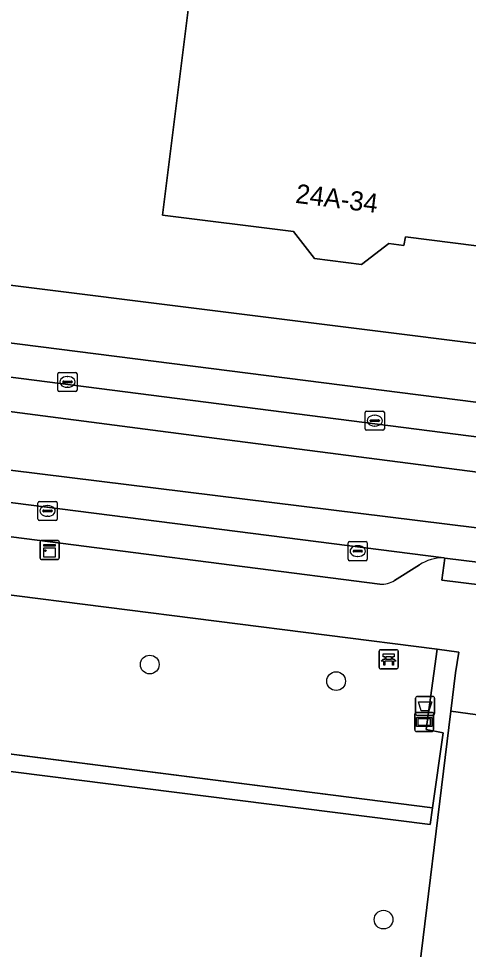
# Model space of a CAD drawing. Extents: x 161692 to 162379, y 380760 to 381678.
# Drawn here: x 162128.85 to 162152.35, y 381207.61 to 381256.26 of the extents above; entities that cross this region are included whole.
import ezdxf

# ---------------------------------------------------------------- set-up
doc = ezdxf.new("R2010")
doc.units = 0
for name, color, linetype in [('IMGEO_Afvalbak', 7, 'Continuous'), ('IMGEO_Bank', 7, 'Continuous'), ('IMGEO_Boom', 7, 'Continuous'), ('IMGEO_Erf', 7, 'Continuous'), ('IMGEO_Groenvoorziening', 7, 'Continuous'), ('IMGEO_Haag', 7, 'Continuous'), ('IMGEO_Hek', 7, 'Continuous'), ('IMGEO_Informatiebord', 7, 'Continuous'), ('IMGEO_Kast', 7, 'Continuous'), ('IMGEO_Kolk', 7, 'Continuous'), ('IMGEO_Pand', 7, 'Continuous'), ('IMGEO_Pand_nummerreeks', 7, 'Continuous'), ('IMGEO_Parkeervlak_open', 7, 'Continuous'), ('IMGEO_Rijbaan_lokaal_gesloten', 7, 'Continuous'), ('IMGEO_Voetpad_gesloten', 7, 'Continuous'), ('IMGEO_Voetpad_open', 7, 'Continuous')]:
    doc.layers.add(name, color=color, linetype=linetype)

msp = doc.modelspace()

# ---------------------------------------------------------------- linework, layer by layer
at = {"layer": 'IMGEO_Afvalbak'}
for p, q in [((162149.597, 381219.937), (162149.597, 381220.737)), ((162149.597, 381220.737), (162149.597, 381219.937)), ((162149.697, 381220.837), (162150.487, 381220.837)), ((162150.487, 381220.837), (162149.697, 381220.837)), ((162150.587, 381220.737), (162150.587, 381219.937)), ((162150.587, 381219.937), (162150.587, 381220.737)), ((162150.487, 381219.837), (162149.697, 381219.837)), ((162149.697, 381219.837), (162150.487, 381219.837))]:
    msp.add_line(p, q, dxfattribs=at)
msp.add_lwpolyline([(162149.74, 381220.551), (162150.444, 381220.551), (162150.295, 381220.081), (162149.889, 381220.081), (162149.74, 381220.551)], dxfattribs=at)
for centre, start, end in [((162149.697, 381220.737), 90, 180), ((162149.697, 381220.737), 90, 180), ((162150.487, 381220.737), 0, 90), ((162150.487, 381220.737), 360, 90), ((162149.697, 381219.937), 180, 270), ((162149.697, 381219.937), 180, 270), ((162150.487, 381219.937), 270, 0), ((162150.487, 381219.937), 270, 0)]:
    msp.add_arc(centre, 0.1, start, end, dxfattribs=at)
at = {"layer": 'IMGEO_Bank'}
for p, q in [((162147.69, 381222.353), (162147.69, 381223.194)), ((162147.69, 381223.194), (162147.69, 381222.353)), ((162147.765, 381223.278), (162148.606, 381223.278)), ((162148.606, 381223.278), (162147.765, 381223.278)), ((162148.69, 381223.203), (162148.69, 381222.362)), ((162148.69, 381222.362), (162148.69, 381223.203)), ((162148.387, 381222.676), (162147.994, 381222.676)), ((162147.999, 381222.784), (162147.999, 381222.89)), ((162148.043, 381222.89), (162148.043, 381222.784)), ((162148.331, 381222.896), (162148.049, 381222.896)), ((162148.049, 381222.778), (162148.331, 381222.778)), ((162148.337, 381222.784), (162148.337, 381222.89)), ((162148.381, 381222.89), (162148.381, 381222.784)), ((162148.615, 381222.278), (162147.774, 381222.278)), ((162147.774, 381222.278), (162148.615, 381222.278))]:
    msp.add_line(p, q, dxfattribs=at)
for points in [[(162147.993, 381222.896), (162147.907, 381222.896), (162147.907, 381223.057), (162148.47, 381223.057), (162148.47, 381222.896), (162148.387, 381222.896)], [(162147.937, 381222.676), (162147.795, 381222.676), (162147.907, 381222.778), (162147.993, 381222.778)], [(162147.987, 381222.669), (162147.987, 381222.462), (162147.944, 381222.462), (162147.944, 381222.669)], [(162148.387, 381222.778), (162148.47, 381222.778), (162148.582, 381222.676), (162148.443, 381222.676)], [(162148.437, 381222.669), (162148.437, 381222.462), (162148.393, 381222.462), (162148.393, 381222.669)]]:
    msp.add_lwpolyline(points, dxfattribs=at)
for centre, radius, start, end in [((162147.768, 381223.2), 0.0779, 92.4484, 184.2845), ((162147.768, 381223.2), 0.0779, 92.4484, 184.2845), ((162148.612, 381223.2), 0.0779, 2.4484, 94.2845), ((162148.612, 381223.2), 0.0779, 2.4484, 94.2845), ((162147.937, 381222.669), 0.00671, 2.8957, 87.1043), ((162147.994, 381222.669), 0.00671, 92.8957, 177.1043), ((162147.992, 381222.889), 0.00671, 2.8957, 87.1043), ((162147.992, 381222.785), 0.00671, 272.8957, 357.1043), ((162148.049, 381222.889), 0.00671, 92.8957, 177.1043), ((162148.049, 381222.785), 0.00671, 182.8957, 267.1043), ((162148.331, 381222.889), 0.00671, 2.8957, 87.1043), ((162148.331, 381222.785), 0.00671, 272.8957, 357.1043), ((162148.388, 381222.889), 0.00671, 92.8957, 177.1043), ((162148.388, 381222.785), 0.00671, 182.8957, 267.1043), ((162148.386, 381222.669), 0.00671, 2.8957, 87.1043), ((162148.443, 381222.669), 0.00671, 92.8957, 177.1043), ((162147.768, 381222.356), 0.0779, 182.4484, 274.2845), ((162147.768, 381222.356), 0.0779, 182.4484, 274.2845), ((162148.612, 381222.356), 0.0779, 272.4484, 4.2845), ((162148.612, 381222.356), 0.0779, 272.4484, 4.2845)]:
    msp.add_arc(centre, radius, start, end, dxfattribs=at)
at = {"layer": 'IMGEO_Boom'}
for centre in [(162135.7, 381222.501), (162145.444, 381221.632), (162147.921, 381209.169)]:
    msp.add_circle(centre, 0.489, dxfattribs=at)
at = {"layer": 'IMGEO_Erf'}
for points in [[(162155.26, 381244.069), (162149.06, 381244.851), (162148.989, 381244.407), (162148.193, 381244.501), (162146.775, 381243.403), (162144.31, 381243.718), (162143.217, 381245.132), (162136.376, 381245.994), (162139.307, 381269.56)], [(162127.825, 381264.9), (162124.918, 381242.767), (162125.043, 381242.752), (162208.878, 381232.259)]]:
    msp.add_lwpolyline(points, dxfattribs=at)
at = {"layer": 'IMGEO_Groenvoorziening'}
for points in [[(162099.309, 381227.521), (162099.521, 381229.607), (162086.343, 381231.462), (162083.547, 381231.811), (162080.114, 381232.243), (162056.631, 381235.235), (162055.874, 381235.331), (162055.733, 381235.349), (162055.596, 381234.225), (162055.305, 381232.197), (162054.873, 381228.306), (162056.256, 381228.135), (162056.306, 381228.523), (162057.565, 381228.379), (162057.374, 381226.88), (162150.473, 381215.011), (162151.033, 381218.939), (162150.142, 381219.104), (162150.716, 381223.297), (162127.644, 381226.224), (162125.008, 381226.582), (162107.649, 381228.66), (162107.446, 381226.524)], [(162057.374, 381226.88), (162054.976, 381227.186), (162054.841, 381226.239), (162086.887, 381222.147), (162150.366, 381214.138), (162150.473, 381215.011)]]:
    msp.add_lwpolyline(points, close=True, dxfattribs=at)
msp.add_lwpolyline([(162149.066, 381202.328), (162149.51, 381204.239), (162151.431, 381220.063), (162151.675, 381222.072), (162151.853, 381223.153), (162150.716, 381223.297), (162150.142, 381219.104), (162151.033, 381218.939), (162150.473, 381215.011), (162150.366, 381214.138), (162086.887, 381222.147), (162054.841, 381226.239), (162054.976, 381227.186), (162054.869, 381227.201), (162054.752, 381227.215), (162053.491, 381215.865)], dxfattribs=at)
at = {"layer": 'IMGEO_Haag'}
msp.add_lwpolyline([(162054.976, 381227.186), (162054.841, 381226.239), (162086.887, 381222.147), (162150.366, 381214.138), (162150.473, 381215.011), (162057.374, 381226.88)], close=True, dxfattribs=at)
at = {"layer": 'IMGEO_Hek'}
for points in [[(162150.473, 381215.011), (162054.976, 381227.186)], [(162150.716, 381223.297), (162150.142, 381219.104), (162151.033, 381218.939), (162150.473, 381215.011)]]:
    msp.add_lwpolyline(points, dxfattribs=at)
at = {"layer": 'IMGEO_Informatiebord'}
for p, q in [((162149.548, 381219.1), (162149.548, 381219.9)), ((162149.548, 381219.9), (162149.548, 381219.1)), ((162149.648, 381220), (162150.438, 381220)), ((162150.438, 381220), (162149.648, 381220)), ((162150.538, 381219.9), (162150.538, 381219.1)), ((162150.538, 381219.1), (162150.538, 381219.9)), ((162150.438, 381219), (162149.648, 381219)), ((162149.648, 381219), (162150.438, 381219))]:
    msp.add_line(p, q, dxfattribs=at)
for points in [[(162149.649, 381219.732), (162150.437, 381219.732), (162150.437, 381219.268), (162149.649, 381219.268), (162149.649, 381219.732)], [(162149.714, 381219.667), (162149.714, 381219.333), (162150.372, 381219.333), (162150.372, 381219.667), (162149.714, 381219.667)]]:
    msp.add_lwpolyline(points, dxfattribs=at)
for centre, start, end in [((162149.648, 381219.9), 90, 180), ((162149.648, 381219.9), 90, 180), ((162150.438, 381219.9), 0, 90), ((162150.438, 381219.9), 360, 90), ((162149.648, 381219.1), 180, 270), ((162149.648, 381219.1), 180, 270), ((162150.438, 381219.1), 270, 0), ((162150.438, 381219.1), 270, 0)]:
    msp.add_arc(centre, 0.1, start, end, dxfattribs=at)
at = {"layer": 'IMGEO_Kast'}
for p, q in [((162129.966, 381228.066), (162129.966, 381228.907)), ((162129.966, 381228.907), (162129.966, 381228.066)), ((162130.041, 381228.991), (162130.882, 381228.991)), ((162130.882, 381228.991), (162130.041, 381228.991)), ((162130.966, 381228.916), (162130.966, 381228.075)), ((162130.966, 381228.075), (162130.966, 381228.916)), ((162130.891, 381227.991), (162130.05, 381227.991)), ((162130.05, 381227.991), (162130.891, 381227.991))]:
    msp.add_line(p, q, dxfattribs=at)
for points in [[(162130.161, 381228.781), (162130.761, 381228.781), (162130.761, 381228.696), (162130.161, 381228.696), (162130.161, 381228.781)], [(162130.161, 381228.606), (162130.761, 381228.606), (162130.761, 381228.117), (162130.161, 381228.117), (162130.161, 381228.606)]]:
    msp.add_lwpolyline(points, dxfattribs=at)
msp.add_circle((162130.245, 381228.455), 0.0377, dxfattribs=at)
for centre, start, end in [((162130.044, 381228.913), 92.4484, 184.2845), ((162130.044, 381228.913), 92.4484, 184.2845), ((162130.888, 381228.913), 2.4484, 94.2845), ((162130.888, 381228.913), 2.4484, 94.2845), ((162130.044, 381228.069), 182.4484, 274.2845), ((162130.044, 381228.069), 182.4484, 274.2845), ((162130.888, 381228.069), 272.4484, 4.2845), ((162130.888, 381228.069), 272.4484, 4.2845)]:
    msp.add_arc(centre, 0.0779, start, end, dxfattribs=at)
at = {"layer": 'IMGEO_Kolk'}
for p, q in [((162130.9, 381236.845), (162130.9, 381237.697)), ((162130.975, 381237.771), (162131.827, 381237.771)), ((162131.901, 381237.697), (162131.901, 381236.845)), ((162131.159, 381237.265), (162131.159, 381237.277)), ((162131.597, 381237.228), (162131.199, 381237.228)), ((162131.202, 381237.314), (162131.6, 381237.314)), ((162131.388, 381237.551), (162131.413, 381237.551)), ((162131.643, 381237.277), (162131.643, 381237.265)), ((162131.827, 381236.771), (162130.975, 381236.771)), ((162131.411, 381236.991), (162131.386, 381236.991)), ((162146.961, 381234.82), (162146.961, 381235.672)), ((162147.036, 381235.746), (162147.888, 381235.746)), ((162147.962, 381235.672), (162147.962, 381234.82)), ((162147.22, 381235.24), (162147.22, 381235.252)), ((162147.658, 381235.203), (162147.26, 381235.203)), ((162147.263, 381235.289), (162147.661, 381235.289)), ((162147.449, 381235.526), (162147.474, 381235.526)), ((162147.704, 381235.252), (162147.704, 381235.24)), ((162147.888, 381234.746), (162147.036, 381234.746)), ((162147.472, 381234.966), (162147.447, 381234.966)), ((162129.86, 381230.102), (162129.86, 381230.954)), ((162129.935, 381231.028), (162130.787, 381231.028)), ((162130.348, 381230.808), (162130.373, 381230.808)), ((162130.861, 381230.954), (162130.861, 381230.102)), ((162130.119, 381230.522), (162130.119, 381230.534)), ((162130.557, 381230.485), (162130.159, 381230.485)), ((162130.162, 381230.571), (162130.56, 381230.571)), ((162130.603, 381230.534), (162130.603, 381230.522)), ((162130.787, 381230.028), (162129.935, 381230.028)), ((162130.371, 381230.248), (162130.346, 381230.248)), ((162146.071, 381228.001), (162146.071, 381228.853)), ((162146.146, 381228.927), (162146.998, 381228.927)), ((162147.072, 381228.853), (162147.072, 381228.001)), ((162146.33, 381228.421), (162146.33, 381228.433)), ((162146.768, 381228.384), (162146.37, 381228.384)), ((162146.373, 381228.47), (162146.771, 381228.47)), ((162146.559, 381228.707), (162146.584, 381228.707)), ((162146.814, 381228.433), (162146.814, 381228.421)), ((162146.998, 381227.927), (162146.146, 381227.927)), ((162146.582, 381228.147), (162146.557, 381228.147))]:
    msp.add_line(p, q, dxfattribs=at)
for points in [[(162130.9, 381236.845), (162130.9, 381237.697)], [(162130.975, 381237.771), (162131.827, 381237.771)], [(162131.901, 381237.697), (162131.901, 381236.845)], [(162131.827, 381236.771), (162130.975, 381236.771)], [(162146.961, 381234.82), (162146.961, 381235.672)], [(162147.036, 381235.746), (162147.888, 381235.746)], [(162147.962, 381235.672), (162147.962, 381234.82)], [(162147.888, 381234.746), (162147.036, 381234.746)], [(162129.86, 381230.102), (162129.86, 381230.954)], [(162129.935, 381231.028), (162130.787, 381231.028)], [(162130.861, 381230.954), (162130.861, 381230.102)], [(162130.787, 381230.028), (162129.935, 381230.028)], [(162146.071, 381228.001), (162146.071, 381228.853)], [(162146.146, 381228.927), (162146.998, 381228.927)], [(162147.072, 381228.853), (162147.072, 381228.001)], [(162146.998, 381227.927), (162146.146, 381227.927)]]:
    msp.add_lwpolyline(points, dxfattribs=at)
for centre, radius, start, end in [((162130.977, 381237.695), 0.0765, 91.552, 178.448), ((162130.977, 381237.695), 0.0765, 91.552, 178.448), ((162131.825, 381237.695), 0.0765, 1.552, 88.448), ((162131.825, 381237.695), 0.0765, 1.552, 88.448), ((162131.199, 381237.274), 0.0403, 85.8775, 175.7526), ((162131.196, 381237.264), 0.0366, 178.938, 274.7102), ((162131.6, 381237.271), 0.043, 264.8664, 352.4533), ((162131.604, 381237.276), 0.0386, 1.7309, 96.639), ((162130.977, 381236.847), 0.0765, 181.552, 268.448), ((162130.977, 381236.847), 0.0765, 181.552, 268.448), ((162131.825, 381236.847), 0.0765, 271.552, 358.448), ((162131.825, 381236.847), 0.0765, 271.552, 358.448), ((162147.038, 381235.67), 0.0765, 91.552, 178.448), ((162147.038, 381235.67), 0.0765, 91.552, 178.448), ((162147.886, 381235.67), 0.0765, 1.552, 88.448), ((162147.886, 381235.67), 0.0765, 1.552, 88.448), ((162147.26, 381235.249), 0.0403, 85.8775, 175.7526), ((162147.257, 381235.239), 0.0366, 178.938, 274.7102), ((162147.661, 381235.246), 0.043, 264.8664, 352.4533), ((162147.665, 381235.251), 0.0386, 1.7309, 96.639), ((162147.038, 381234.822), 0.0765, 181.552, 268.448), ((162147.038, 381234.822), 0.0765, 181.552, 268.448), ((162147.886, 381234.822), 0.0765, 271.552, 358.448), ((162147.886, 381234.822), 0.0765, 271.552, 358.448), ((162129.937, 381230.952), 0.0765, 91.552, 178.448), ((162129.937, 381230.952), 0.0765, 91.552, 178.448), ((162130.785, 381230.952), 0.0765, 1.552, 88.448), ((162130.785, 381230.952), 0.0765, 1.552, 88.448), ((162130.159, 381230.531), 0.0403, 85.8775, 175.7526), ((162130.156, 381230.521), 0.0366, 178.938, 274.7102), ((162130.56, 381230.528), 0.043, 264.8664, 352.4533), ((162130.564, 381230.533), 0.0386, 1.7309, 96.639), ((162129.937, 381230.104), 0.0765, 181.552, 268.448), ((162129.937, 381230.104), 0.0765, 181.552, 268.448), ((162130.785, 381230.104), 0.0765, 271.552, 358.448), ((162130.785, 381230.104), 0.0765, 271.552, 358.448), ((162146.148, 381228.851), 0.0765, 91.552, 178.448), ((162146.148, 381228.851), 0.0765, 91.552, 178.448), ((162146.996, 381228.851), 0.0765, 1.552, 88.448), ((162146.996, 381228.851), 0.0765, 1.552, 88.448), ((162146.37, 381228.43), 0.0403, 85.8775, 175.7526), ((162146.367, 381228.42), 0.0366, 178.938, 274.7102), ((162146.771, 381228.427), 0.043, 264.8664, 352.4533), ((162146.775, 381228.432), 0.0386, 1.7309, 96.639), ((162146.148, 381228.003), 0.0765, 181.552, 268.448), ((162146.148, 381228.003), 0.0765, 181.552, 268.448), ((162146.996, 381228.003), 0.0765, 271.552, 358.448), ((162146.996, 381228.003), 0.0765, 271.552, 358.448)]:
    msp.add_arc(centre, radius, start, end, dxfattribs=at)
for centre, major_axis, ratio, start_param, end_param in [((162131.387, 381237.271), (-0.387, 0.002), 0.722429, 4.712389, 7.853982), ((162131.412, 381237.271), (-0.39, 0.002), 0.717154, 1.570796, 4.712389), ((162147.448, 381235.246), (-0.387, 0.002), 0.722429, 4.712389, 7.853982), ((162147.473, 381235.246), (-0.39, 0.002), 0.717154, 1.570796, 4.712389), ((162130.347, 381230.528), (-0.387, 0.002), 0.722429, 4.712389, 7.853982), ((162130.372, 381230.528), (-0.39, 0.002), 0.717154, 1.570796, 4.712389), ((162146.558, 381228.427), (-0.387, 0.002), 0.722429, 4.712389, 7.853982), ((162146.583, 381228.427), (-0.39, 0.002), 0.717154, 1.570796, 4.712389)]:
    msp.add_ellipse(centre, major_axis=major_axis, ratio=ratio, start_param=start_param, end_param=end_param, dxfattribs=at)
at = {"layer": 'IMGEO_Pand'}
msp.add_lwpolyline([(162139.307, 381269.56), (162136.376, 381245.994), (162143.217, 381245.132), (162144.31, 381243.718), (162146.775, 381243.403), (162148.193, 381244.501), (162148.989, 381244.407), (162149.06, 381244.851), (162155.26, 381244.069), (162154.987, 381241.937), (162159.703, 381241.333), (162159.758, 381241.759), (162160.876, 381250), (162161.36, 381253.674), (162161.234, 381253.69), (162161.453, 381255.225), (162162.087, 381255.134), (162162.11, 381255.303), (162162.167, 381255.699), (162161.536, 381255.789), (162161.714, 381257.264)], dxfattribs=at)
at = {"layer": 'IMGEO_Parkeervlak_open'}
for points in [[(162155.751, 381235.833), (162127.948, 381239.359)], [(162124.747, 381237.984), (162157.943, 381233.74)], [(162151.067, 381228.073), (162123.609, 381231.577)], [(162126.549, 381229.412), (162147.734, 381226.704)], [(162148.499, 381226.885), (162149.792, 381227.717)]]:
    msp.add_lwpolyline(points, dxfattribs=at)
for centre, radius, start, end in [((162151.008, 381225.823), 2.251, 88.5015, 122.6997), ((162147.811, 381228.085), 1.383, 266.8045, 299.8184)]:
    msp.add_arc(centre, radius, start, end, dxfattribs=at)
at = {"layer": 'IMGEO_Rijbaan_lokaal_gesloten'}
for points in [[(162124.747, 381237.984), (162124.67, 381237.994), (162124.616, 381238.002), (162124.351, 381236.249), (162139.205, 381234.308), (162157.697, 381231.924), (162157.943, 381233.74)], [(162124.351, 381236.249), (162123.87, 381233.217), (162157.312, 381229.082), (162157.697, 381231.924), (162139.205, 381234.308)], [(162123.87, 381233.217), (162123.609, 381231.577), (162151.067, 381228.073), (162151.124, 381228.066), (162156.658, 381227.377), (162156.949, 381227.341), (162157.071, 381227.325), (162157.312, 381229.082)]]:
    msp.add_lwpolyline(points, close=True, dxfattribs=at)
at = {"layer": 'IMGEO_Voetpad_gesloten'}
msp.add_lwpolyline([(162152.119, 381200.33), (162152.547, 381201.582), (162153.02, 381204.338), (162153.294, 381206.598), (162154.853, 381219.432), (162154.875, 381219.602), (162151.431, 381220.063), (162149.51, 381204.239), (162149.066, 381202.328)], dxfattribs=at)
at = {"layer": 'IMGEO_Voetpad_open'}
for points in [[(162213.777, 381232.866), (162208.878, 381232.259), (162125.043, 381242.752)], [(162127.948, 381239.359), (162155.751, 381235.833)], [(162046.483, 381233.317), (162049.251, 381232.946), (162051.777, 381232.608), (162055.305, 381232.197), (162055.596, 381234.225), (162055.733, 381235.349), (162055.874, 381235.331), (162056.631, 381235.235), (162080.114, 381232.243), (162083.547, 381231.811), (162086.343, 381231.462), (162099.521, 381229.607), (162099.309, 381227.521), (162107.446, 381226.524), (162107.649, 381228.66), (162125.008, 381226.582), (162127.644, 381226.224), (162150.716, 381223.297), (162151.853, 381223.153), (162151.675, 381222.072), (162151.431, 381220.063), (162154.875, 381219.602)], [(162147.734, 381226.704), (162126.549, 381229.412)], [(162160.869, 381226.835), (162159.888, 381226.961), (162157.071, 381227.325), (162156.949, 381227.341), (162156.658, 381227.377), (162156.483, 381226.228), (162150.971, 381226.914), (162151.124, 381228.066), (162151.067, 381228.073)], [(162149.792, 381227.717), (162148.499, 381226.885)]]:
    msp.add_lwpolyline(points, dxfattribs=at)
msp.add_lwpolyline([(162151.124, 381228.066), (162150.971, 381226.914), (162156.483, 381226.228), (162156.658, 381227.377)], close=True, dxfattribs=at)
for centre, radius, start, end in [((162151.008, 381225.823), 2.251, 88.5015, 122.6997), ((162147.811, 381228.085), 1.383, 266.8045, 299.8184)]:
    msp.add_arc(centre, radius, start, end, dxfattribs=at)

# ---------------------------------------------------------------- texts
at = {"layer": 'IMGEO_Pand_nummerreeks'}
msp.add_text('24A-34', height=1, rotation=352.8208, dxfattribs=at).set_placement((162143.281, 381246.636))

doc.saveas('drawing.dxf')
